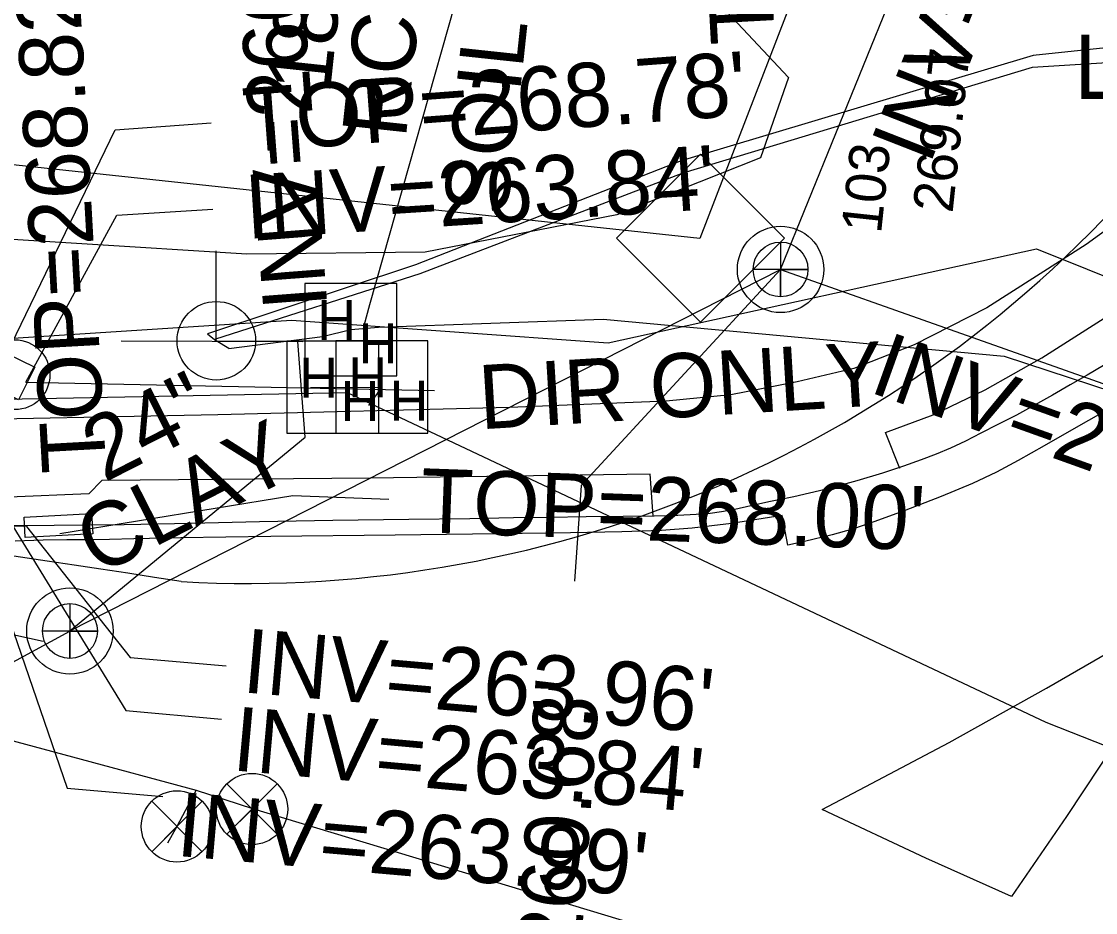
# Model space of a CAD drawing. Extents: x 2100323 to 2109811, y 740376 to 749755.
# Drawn here: x 2105600.1 to 2105667.2, y 742158.5 to 742214.1 of the extents above; entities that cross this region are included whole.
import ezdxf

# ---------------------------------------------------------------- set-up
doc = ezdxf.new("R2010")
doc.units = 0
for name, color, linetype in [('CTL Supplemental Horizontal and Vertical CELL', 7, 'Continuous'), ('CTL Supplemental Horizontal and Vertical Cogo Elevation', 7, 'Continuous'), ('CTL Supplemental Horizontal and Vertical Cogo Number', 7, 'Continuous'), ('Exist Horizontal Alignment Direction Label', 7, 'Continuous'), ('Exist Horizontal Baseline Alignment Station Label', 7, 'Continuous'), ('Exist Other Culture Located Object CELL', 7, 'Continuous'), ('Exist Right of Way Line', 7, 'Continuous'), ('Exist Roads Curbs', 7, 'Continuous'), ('Exist Roads Curbs Text', 7, 'Continuous'), ('Exist Roads EOP', 7, 'Continuous'), ('Exist Roads EOP Other', 7, 'Continuous'), ('Exist Roads EOT', 7, 'Continuous'), ('Exist Structure Minor Catch Basin', 7, 'Continuous'), ('Exist Structure Minor Catch Basin Top Elevation', 7, 'Continuous'), ('Exist Structure Minor Drop Inlet', 7, 'Continuous'), ('Exist Structure Minor Drop Inlet Top Elevation', 7, 'Continuous'), ('Exist Structure Minor Pipes RCP 15 Inch', 7, 'Continuous'), ('Exist Structure Minor Pipes RCP 15 Inch Invert', 7, 'Continuous'), ('Exist Structure Minor Pipes RCP 15 Inch Leader', 7, 'Continuous'), ('Exist Structure Minor Pipes RCP 18 Inch', 7, 'Continuous'), ('Exist Structure Minor Pipes RCP 18 Inch Invert', 7, 'Continuous'), ('Exist Structure Minor Pipes RCP 18 Inch Leader', 7, 'Continuous'), ('Exist Structure Minor Pipes RCP 18 Inch Text', 7, 'Continuous'), ('Exist Utilities Gas UG Line SUE LOS B', 7, 'Continuous'), ('Exist Utilities Other Pole Text', 7, 'Continuous'), ('Exist Utilities Power Joint Use Telephone CELL', 7, 'Continuous'), ('Exist Utilities Power UG Cable SUE LOS B', 7, 'Continuous'), ('Exist Utilities Sanitary Sewer Manhole CELL', 7, 'Continuous'), ('Exist Utilities Sanitary Sewer Manhole Text', 7, 'Continuous'), ('Exist Utilities Sanitary Sewer UG Line', 7, 'Continuous'), ('Exist Utilities Sanitary Sewer UG Line Invert Elevation', 7, 'Continuous'), ('Exist Utilities Sanitary Sewer UG Line Text', 7, 'Continuous'), ('Exist Utilities Telephone UG Conduit SUE LOS B', 7, 'Continuous'), ('Exist Utilities TV Hand Hole CELL', 7, 'Continuous'), ('Exist Utilities TV UG Cable SUE LOS B', 7, 'Continuous'), ('Exist Utilities Water UG Line SUE LOS B', 7, 'Continuous'), ('Exist Utilities Water Valve CELL', 7, 'Continuous'), ('Exist Vegetation Woods Line', 7, 'Continuous')]:
    doc.layers.add(name, color=color, linetype=linetype)

msp = doc.modelspace()

# ---------------------------------------------------------------- linework, layer by layer
at = {"layer": 'CTL Supplemental Horizontal and Vertical CELL'}
msp.add_line((2105642.463, 742200.576), (2105642.463, 742200.576), dxfattribs=at)
msp.add_lwpolyline([(2105637.248, 742200.594), (2105642.49, 742205.835), (2105647.74, 742200.585), (2105642.499, 742195.344)], close=True, dxfattribs=at)
at = {"layer": 'Exist Horizontal Alignment Direction Label'}
msp.add_line((2105642.463, 742200.576), (2105584.012, 742206.837), dxfattribs=at)
at = {"layer": 'Exist Horizontal Baseline Alignment Station Label'}
msp.add_line((2105658.978, 742243.37), (2105642.463, 742200.576), dxfattribs=at)
at = {"layer": 'Exist Other Culture Located Object CELL'}
msp.add_circle((2105599.71, 742192.062), 2.18, dxfattribs=at)
at = {"layer": 'Exist Right of Way Line'}
for centre, radius, start, end in [((2105614.17, 742253.287), 74.253, 266.85141, 320.24221), ((2105432.5, 741050.488), 1142.545, 81.057963, 86.491329)]:
    msp.add_arc(centre, radius, start, end, dxfattribs=at)
at = {"layer": 'Exist Roads Curbs'}
msp.add_lwpolyline([(2105667.657, 742192.64), (2105666.628, 742192.042), (2105665.565, 742191.426), (2105664.472, 742190.794), (2105663.353, 742190.161), (2105662.213, 742189.544), (2105661.065, 742188.947), (2105659.999, 742188.404), (2105659.029, 742187.92), (2105658.11, 742187.486), (2105657.2, 742187.096), (2105656.271, 742186.739), (2105655.165, 742186.349), (2105653.854, 742185.915), (2105652.252, 742185.434), (2105650.274, 742184.901), (2105648.326, 742184.445), (2105646.867, 742184.138), (2105645.644, 742183.873), (2105644.632, 742183.658), (2105643.805, 742183.503), (2105643.111, 742183.402), (2105642.222, 742183.328), (2105641.085, 742183.275), (2105639.602, 742183.238), (2105637.672, 742183.208), (2105635.361, 742183.185), (2105633.061, 742183.157), (2105630.836, 742183.12), (2105628.105, 742183.075), (2105624.287, 742183.02), (2105619.559, 742182.954), (2105614.977, 742182.874), (2105610.716, 742182.78), (2105606.525, 742182.696), (2105602.151, 742182.648), (2105597.831, 742182.633)], dxfattribs=at)
at = {"layer": 'Exist Roads EOP'}
msp.add_lwpolyline([(2105667.634, 742189.734), (2105665.796, 742188.682), (2105663.957, 742187.62), (2105662.334, 742186.71), (2105660.962, 742185.98), (2105659.477, 742185.281), (2105657.513, 742184.462), (2105655.2, 742183.57), (2105653.315, 742182.874), (2105651.989, 742182.419), (2105650.713, 742182.06), (2105648.978, 742181.648), (2105647.94, 742181.423), (2105647.591, 742183.278), (2105644.43, 742182.783), (2105641.982, 742182.478), (2105640.067, 742182.343), (2105637.596, 742182.254), (2105634.388, 742182.189), (2105629.863, 742182.129), (2105623.438, 742182.054), (2105615.69, 742181.968), (2105610.06, 742181.888), (2105607.122, 742181.82), (2105605.604, 742181.772), (2105604.232, 742181.756), (2105602.956, 742181.761), (2105601.47, 742181.734), (2105599.723, 742181.666)], dxfattribs=at)
at = {"layer": 'Exist Roads EOP Other'}
for points in [[(2105742.81, 742310.365), (2105728.219, 742288.076), (2105713.447, 742264.691), (2105698.2, 742241.491), (2105687.847, 742225.2), (2105680.201, 742213.591), (2105676.623, 742208.799), (2105672.029, 742204.141), (2105666.571, 742200.193), (2105660.365, 742196.245), (2105655.843, 742193.922), (2105652.065, 742192.454), (2105648.538, 742191.629), (2105644.399, 742190.816), (2105640.363, 742190.42), (2105630.575, 742190.017), (2105612.367, 742189.568), (2105593.514, 742189.193)], [(2105654.948, 742186.215), (2105654.043, 742188.463), (2105657.02, 742189.567), (2105660.262, 742191.119), (2105663.795, 742193.118), (2105668.155, 742195.882), (2105671.453, 742198.316), (2105674.569, 742200.984), (2105678.16, 742204.157), (2105681.302, 742207.82), (2105685.469, 742213.702), (2105692.108, 742224.135), (2105700.356, 742237.061), (2105708.879, 742250.084), (2105717.61, 742263.366), (2105726.892, 742277.786), (2105734.923, 742290.432), (2105745.001, 742306.215)], [(2105639.549, 742183.252), (2105639.353, 742185.861), (2105621.885, 742185.609), (2105605.142, 742185.45), (2105604.313, 742184.632), (2105594.348, 742184.218), (2105594.502, 742182.339)]]:
    msp.add_lwpolyline(points, dxfattribs=at)
at = {"layer": 'Exist Roads EOT'}
msp.add_lwpolyline([(2105661.91, 742159.488), (2105656.557, 742161.882), (2105650.101, 742164.916), (2105653.18, 742166.534), (2105658.016, 742169.11), (2105664.095, 742172.498), (2105668.915, 742175.287), (2105675.368, 742179.567), (2105673.466, 742176.787), (2105669.62, 742170.956), (2105665.341, 742164.486), (2105661.91, 742159.488)], dxfattribs=at)
at = {"layer": 'Exist Structure Minor Catch Basin'}
msp.add_lwpolyline([(2105600.284, 742183.173), (2105604.497, 742183.405), (2105604.567, 742182.127), (2105600.354, 742181.896)], close=True, dxfattribs=at)
at = {"layer": 'Exist Structure Minor Catch Basin Top Elevation'}
msp.add_lwpolyline([(2105602.52, 742182.156), (2105617.047, 742184.514), (2105623.043, 742184.299)], dxfattribs=at)
at = {"layer": 'Exist Structure Minor Drop Inlet'}
msp.add_lwpolyline([(2105600.942, 742192.534), (2105599.933, 742190.485), (2105598.201, 742191.337), (2105599.21, 742193.386)], close=True, dxfattribs=at)
at = {"layer": 'Exist Structure Minor Drop Inlet Top Elevation'}
msp.add_lwpolyline([(2105599.157, 742193.274), (2105605.97, 742207.341), (2105611.954, 742207.787)], dxfattribs=at)
at = {"layer": 'Exist Structure Minor Pipes RCP 15 Inch'}
msp.add_line((2105600.42, 742182.586), (2105599.584, 742182.604), dxfattribs=at)
at = {"layer": 'Exist Structure Minor Pipes RCP 15 Inch Invert'}
msp.add_lwpolyline([(2105599.584, 742182.604), (2105606.633, 742171.097), (2105612.609, 742170.558)], dxfattribs=at)
at = {"layer": 'Exist Structure Minor Pipes RCP 15 Inch Leader'}
msp.add_lwpolyline([(2105600.42, 742182.586), (2105606.906, 742174.403), (2105612.884, 742173.88)], dxfattribs=at)
at = {"layer": 'Exist Structure Minor Pipes RCP 18 Inch'}
msp.add_line((2105600.38, 742191.597), (2105625.904, 742191.069), dxfattribs=at)
at = {"layer": 'Exist Structure Minor Pipes RCP 18 Inch Leader'}
for points in [[(2105600.38, 742191.597), (2105606.076, 742202.015), (2105612.064, 742202.4)], [(2105597.197, 742182.98), (2105602.97, 742166.259), (2105608.947, 742165.736)]]:
    msp.add_lwpolyline(points, dxfattribs=at)
at = {"layer": 'Exist Utilities Gas UG Line SUE LOS B'}
msp.add_line((2105621.507, 742195.126), (2105621.866, 742196.441), dxfattribs=at)
for points in [[(2105621.866, 742196.441), (2105629.214, 742222.43), (2105640.071, 742255.057), (2105652.794, 742293.273), (2105670.443, 742330.816), (2105683.575, 742352.636), (2105668.703, 742368.712), (2105651.942, 742391.279), (2105646.564, 742408.239), (2105627.676, 742413.819)], [(2105587.323, 742193.551), (2105616.966, 742195.47), (2105636.733, 742194.063), (2105663.465, 742199.919), (2105723.549, 742175.8), (2105749.205, 742163.188), (2105776.306, 742138.443), (2105797.641, 742126.105), (2105867.617, 742100.959), (2105944.685, 742077.826), (2105983.43, 742072.741), (2106016.465, 742069.929), (2106050.387, 742066.488), (2106059.618, 742066.055)]]:
    msp.add_lwpolyline(points, dxfattribs=at)
at = {"layer": 'Exist Utilities Power Joint Use Telephone CELL'}
msp.add_line((2105612.276, 742194.176), (2105612.276, 742194.176), dxfattribs=at)
msp.add_lwpolyline([(2105606.339, 742194.176), (2105617.676, 742194.139), (2105612.276, 742194.157), (2105612.276, 742199.801)], dxfattribs=at)
msp.add_circle((2105612.277, 742194.183), 2.45, dxfattribs=at)
at = {"layer": 'Exist Utilities Power UG Cable SUE LOS B'}
for points in [[(2105677.684, 742213.511), (2105663.251, 742211.986), (2105641.296, 742205.421), (2105624.719, 742198.932), (2105611.735, 742194.606)], [(2105612.238, 742194.308), (2105624.999, 742198.379), (2105641.413, 742204.674), (2105663.227, 742211.255), (2105674.19, 742211.958), (2105677.382, 742212.938)], [(2105611.735, 742194.606), (2105612.276, 742194.177), (2105612.238, 742194.308)]]:
    msp.add_lwpolyline(points, dxfattribs=at)
at = {"layer": 'Exist Utilities Sanitary Sewer Manhole CELL'}
for points in [[(2105647.494, 742200.347), (2105647.494, 742196.922), (2105647.494, 742198.635), (2105649.206, 742198.635), (2105645.782, 742198.635)], [(2105603.141, 742177.775), (2105603.141, 742174.35), (2105603.141, 742176.063), (2105604.853, 742176.063), (2105601.428, 742176.063)]]:
    msp.add_lwpolyline(points, dxfattribs=at)
for centre, radius in [((2105647.494, 742198.635), 2.694), ((2105647.494, 742198.635), 1.712), ((2105603.141, 742176.063), 2.694), ((2105603.141, 742176.063), 1.712)]:
    msp.add_circle(centre, radius, dxfattribs=at)
at = {"layer": 'Exist Utilities Sanitary Sewer UG Line'}
for p, q in [((2105647.495, 742198.638), (2105754.971, 742463.044)), ((2105603.144, 742176.066), (2105647.493, 742198.634)), ((2105647.495, 742198.635), (2105741.129, 742165.443)), ((2105579.375, 742163.1), (2105603.138, 742176.059))]:
    msp.add_line(p, q, dxfattribs=at)
at = {"layer": 'Exist Utilities Sanitary Sewer UG Line Invert Elevation'}
for points in [[(2105647.493, 742198.634), (2105635.052, 742185.152), (2105634.636, 742179.167)], [(2105603.144, 742176.066), (2105617.832, 742188.164), (2105617.372, 742194.147)], [(2105601.463, 742175.406), (2105595.673, 742176.681), (2105593.919, 742185.54)]]:
    msp.add_lwpolyline(points, dxfattribs=at)
at = {"layer": 'Exist Utilities Telephone UG Conduit SUE LOS B'}
for points in [[(2105103.131, 742088.495), (2105101.009, 742072.786), (2105111.685, 742081.926), (2105146.141, 742108.414), (2105186.571, 742138.69), (2105209.148, 742157.951), (2105240.685, 742192.748), (2105255.444, 742191.892), (2105405.101, 742191.496), (2105465.373, 742191.697), (2105498.782, 742193.465), (2105569.455, 742194.912), (2105579.793, 742194.992), (2105583.832, 742193.798), (2105587.319, 742190.308), (2105620.453, 742190.951), (2105664.049, 742170.377), (2105679.452, 742164.298), (2105754.897, 742133.713), (2105860.555, 742098.34), (2105944.571, 742073.094)], [(2105618.147, 742191.266), (2105619.483, 742191.288), (2105622.578, 742191.272), (2105621.767, 742190.131)]]:
    msp.add_lwpolyline(points, dxfattribs=at)
at = {"layer": 'Exist Utilities TV Hand Hole CELL'}
for p, q in [((2105620.671, 742194.876), (2105620.671, 742194.876)), ((2105619.546, 742191.282), (2105619.546, 742191.282)), ((2105622.606, 742191.296), (2105622.606, 742191.296))]:
    msp.add_line(p, q, dxfattribs=at)
for points in [[(2105617.796, 742192.001), (2105623.546, 742192.001), (2105623.546, 742197.751), (2105617.796, 742197.751), (2105617.796, 742192.001)], [(2105616.671, 742188.407), (2105622.421, 742188.407), (2105622.421, 742194.157), (2105616.671, 742194.157), (2105616.671, 742188.407)], [(2105619.731, 742188.421), (2105625.481, 742188.421), (2105625.481, 742194.171), (2105619.731, 742194.171), (2105619.731, 742188.421)]]:
    msp.add_lwpolyline(points, dxfattribs=at)
at = {"layer": 'Exist Utilities TV UG Cable SUE LOS B'}
for q in [(2105612.276, 742194.177), (2105618.908, 742194.457)]:
    msp.add_line((2105613.064, 742193.706), q, dxfattribs=at)
for points in [[(2105622.398, 742195.022), (2105636.419, 742195.54), (2105661.441, 742193.231), (2105694.224, 742182.467), (2105730.192, 742170.041), (2105751.018, 742166.893), (2105751.331, 742167.93), (2105742.768, 742174.706), (2105740.004, 742180.244), (2105740.002, 742186.985), (2105746.784, 742201.355), (2105768.941, 742237.498), (2105782.399, 742259.202), (2105804.27, 742292.771), (2105826.729, 742327.791), (2105837.989, 742344.685), (2105850.97, 742358.932), (2105864.234, 742360.153), (2105882.064, 742349.866), (2105886.536, 742348.164), (2105889.228, 742349.039), (2105911.977, 742359.798)], [(2105618.908, 742194.457), (2105620.671, 742194.876), (2105622.398, 742195.022)]]:
    msp.add_lwpolyline(points, dxfattribs=at)
at = {"layer": 'Exist Utilities Water UG Line SUE LOS B'}
for points in [[(2105062.444, 742160.92), (2105112.026, 742163.918), (2105142.292, 742165.064), (2105147.903, 742165.554), (2105212.623, 742167.462), (2105233.846, 742168.388), (2105257.665, 742169.357), (2105330.643, 742171.428), (2105371.074, 742171.036), (2105413.227, 742172.035), (2105467.717, 742173.46), (2105534.524, 742174.883), (2105572.399, 742176.525), (2105611.017, 742166.119), (2105614.535, 742164.975), (2105675.342, 742146.612), (2105700.233, 742138.651), (2105717.192, 742133.369), (2105888.103, 742076.648), (2105971.359, 742049.62)], [(2105611.017, 742166.119), (2105609.821, 742163.862), (2105609.23, 742162.809)]]:
    msp.add_lwpolyline(points, dxfattribs=at)
at = {"layer": 'Exist Utilities Water Valve CELL'}
for points in [[(2105616.082, 742166.524), (2105612.932, 742163.374), (2105614.507, 742164.949), (2105616.082, 742163.374), (2105612.932, 742166.524)], [(2105611.396, 742165.437), (2105608.246, 742162.287), (2105609.821, 742163.862), (2105611.396, 742162.287), (2105608.246, 742165.437)]]:
    msp.add_lwpolyline(points, dxfattribs=at)
for centre in [(2105614.507, 742164.949), (2105609.821, 742163.862)]:
    msp.add_circle(centre, 2.227, dxfattribs=at)
at = {"layer": 'Exist Vegetation Woods Line'}
msp.add_lwpolyline([(2105614.183, 742199.581), (2105592.904, 742200.916), (2105586.827, 742202.828), (2105584.471, 742208.907), (2105591.121, 742226.722), (2105595.186, 742233.153), (2105601.493, 742232.766), (2105626.524, 742222.917), (2105643.565, 742215.346), (2105648, 742210.627), (2105646.234, 742205.607), (2105637.284, 742202.048), (2105625.312, 742199.723), (2105614.183, 742199.581)], dxfattribs=at)

# ---------------------------------------------------------------- texts
at = {"layer": 'CTL Supplemental Horizontal and Vertical Cogo Elevation'}
msp.add_text('269.07', height=2.5, rotation=83.88645, dxfattribs=at).set_placement((2105658.226, 742202.114))
at = {"layer": 'CTL Supplemental Horizontal and Vertical Cogo Number'}
msp.add_text('103', height=2.5, rotation=83.88645, dxfattribs=at).set_placement((2105653.763, 742200.828))
at = {"layer": 'Exist Roads Curbs Text'}
msp.add_text('SOIL', height=4, rotation=83.88645, dxfattribs=at).set_placement((2105630.412, 742201.947))
at = {"layer": 'Exist Structure Minor Catch Basin Top Elevation'}
msp.add_text("TOP=268.00'", height=4, rotation=357.94434, dxfattribs=at).set_placement((2105624.97, 742182.229))
at = {"layer": 'Exist Structure Minor Drop Inlet Top Elevation'}
msp.add_text("TOP=268.78'", height=4, rotation=4.26207, dxfattribs=at).set_placement((2105614.097, 742205.941))
at = {"layer": 'Exist Structure Minor Pipes RCP 15 Inch Invert'}
for s, rotation, p in [("INV=263.96'", 355, (2105613.828, 742172.245)), ("INV=263.84'", 354.84238, (2105613.195, 742167.374))]:
    msp.add_text(s, height=4, rotation=rotation, dxfattribs=at).set_placement(p)
at = {"layer": 'Exist Structure Minor Pipes RCP 18 Inch Invert'}
for s, rotation, p in [("INV=263.84'", 3.67987, (2105614.188, 742200.533)), ('DIR ONLY', 3.44871, (2105628.768, 742188.652)), ("INV=263.99'", 355, (2105609.708, 742162.034))]:
    msp.add_text(s, height=4, rotation=rotation, dxfattribs=at).set_placement(p)
at = {"layer": 'Exist Structure Minor Pipes RCP 18 Inch Text'}
for s, p in [('RCP', (2105624.098, 742206.763)), ('18"', (2105619.357, 742209.519))]:
    msp.add_text(s, height=4, rotation=83.88645, dxfattribs=at).set_placement(p)
at = {"layer": 'Exist Utilities Other Pole Text'}
msp.add_text('LT', height=4, dxfattribs=at).set_placement((2105665.828, 742209.285))
at = {"layer": 'Exist Utilities Sanitary Sewer Manhole Text'}
for s, rotation, p in [("TOP=269.54'", 93.143, (2105647.15, 742212.82)), ("TOP=268.82'", 93.17786, (2105605.409, 742186.064))]:
    msp.add_text(s, height=4, rotation=rotation, dxfattribs=at).set_placement(p)
at = {"layer": 'Exist Utilities Sanitary Sewer UG Line Invert Elevation'}
for s, rotation, p in [("INV=260.60'", 68.61255, (2105656.801, 742205.098)), ("INV=260.81'", 94.39592, (2105619.213, 742196.294)), ("INV=263.16'", 340.26235, (2105652.926, 742191.016)), ("INV=260.68'", 86.0182, (2105634.165, 742143.602))]:
    msp.add_text(s, height=4, rotation=rotation, dxfattribs=at).set_placement(p)
at = {"layer": 'Exist Utilities Sanitary Sewer UG Line Text'}
for s, p in [('24"', (2105605.286, 742185.308)), ('CLAY', (2105604.89, 742179.487))]:
    msp.add_text(s, height=4, rotation=26.97031, dxfattribs=at).set_placement(p)
at = {"layer": 'Exist Utilities TV Hand Hole CELL'}
for p in [(2105618.582, 742194.228), (2105621.156, 742192.768), (2105617.457, 742190.635), (2105620.517, 742190.648), (2105620.031, 742189.174), (2105623.091, 742189.187)]:
    msp.add_text('H', height=2.5, dxfattribs=at).set_placement(p)

doc.saveas('drawing.dxf')
